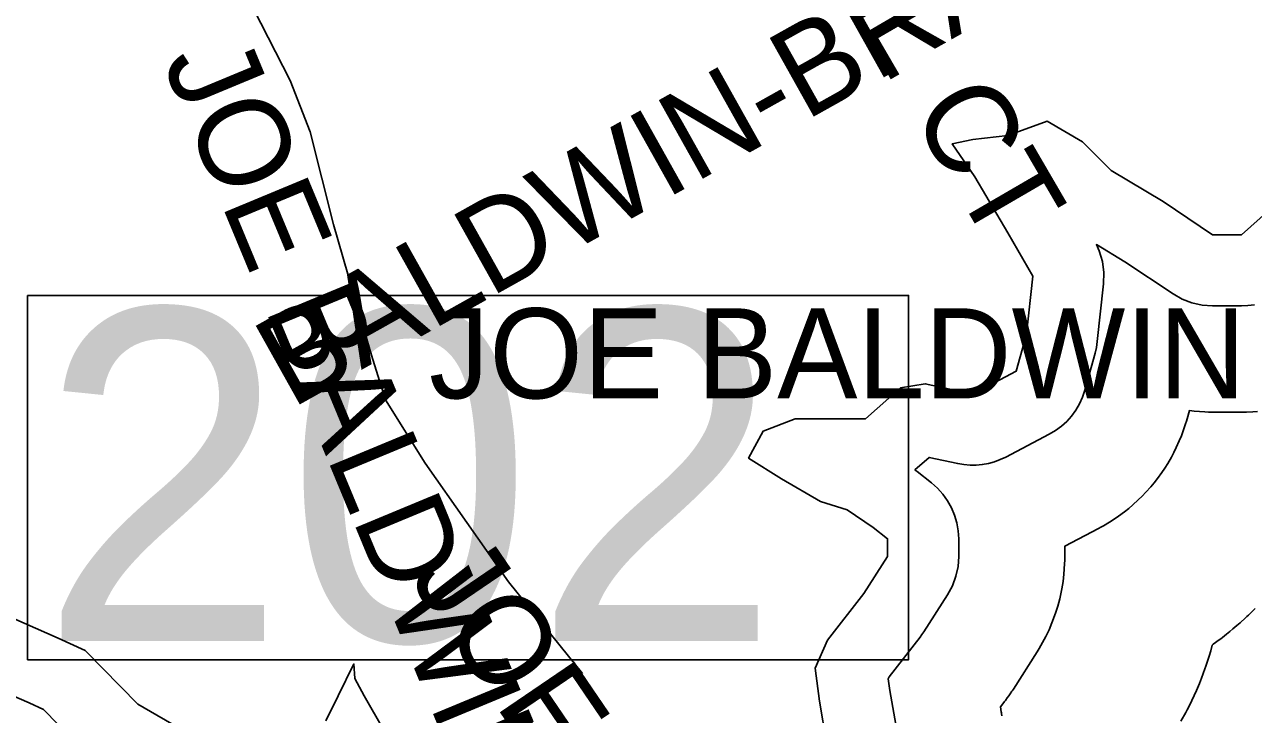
# Model space of a CAD drawing. Extents: x 1950930 to 2061844, y 904556 to 1017002.
# Drawn here: x 1964281 to 1965577, y 988584 to 989312 of the extents above; entities that cross this region are included whole.
import ezdxf

# ---------------------------------------------------------------- set-up
doc = ezdxf.new("R2010")
doc.units = 0
for name, color, linetype in [('Exist Hydrographic Buffer Line', 7, 'Continuous'), ('Exist Hydrographic Lake Shore', 7, 'Continuous'), ('Exist Road Non-System Type 51', 7, 'Continuous'), ('Exist Road Non-System Type 51 Label', 7, 'Continuous'), ('Exist Road Secondary Structure Standard Bridge Number Label', 7, 'Continuous')]:
    doc.layers.add(name, color=color, linetype=linetype)

msp = doc.modelspace()

# ---------------------------------------------------------------- linework, layer by layer
at = {"layer": 'Exist Hydrographic Buffer Line'}
for points in [[(1965577.8, 989016.3), (1965571.1, 989015.4), (1965564.3, 989015.1), (1965533.8, 989015.1), (1965522.8, 989015.9), (1965512, 989018.3), (1965501.7, 989022.3), (1965492.1, 989027.7), (1965441.3, 989061.6), (1965411.2, 989079.7), (1965414.3, 989073.1), (1965417.6, 989061.8), (1965419.1, 989050.2), (1965418.8, 989038.5), (1965412.2, 988977.4), (1965411.3, 988971.3), (1965409.9, 988965.3), (1965399, 988926.1), (1965396.6, 988918.8), (1965393.4, 988911.9), (1965389.6, 988905.2), (1965385.1, 988899), (1965380, 988893.3), (1965374.3, 988888.2), (1965368.2, 988883.6), (1965361.6, 988879.7), (1965315.8, 988855.7), (1965309.9, 988853), (1965303.8, 988850.7), (1965297.5, 988849), (1965291, 988847.8), (1965284.5, 988847.3), (1965278, 988847.2), (1965271.5, 988847.8), (1965265, 988848.9), (1965235, 988855.4), (1965220, 988842.2), (1965220.2, 988842), (1965222.2, 988840.5), (1965237.5, 988828.5), (1965243.8, 988822.9), (1965249.5, 988816.6), (1965254.4, 988809.7), (1965258.6, 988802.3), (1965261.8, 988794.5), (1965264.2, 988786.4), (1965265.6, 988778), (1965266.1, 988769.5), (1965266.1, 988751), (1965265.4, 988740.4), (1965263.1, 988730), (1965259.4, 988720), (1965254.3, 988710.6), (1965229.3, 988671.4), (1965227.3, 988668.5), (1965225.3, 988665.7), (1965192.7, 988623.9), (1965191.8, 988621.9), (1965193.4, 988609.5), (1965200.7, 988567.7)], [(1965581.2, 988903.8), (1965576.2, 988903.5), (1965569.4, 988903.2), (1965566.8, 988903.1), (1965564.3, 988903.1), (1965533.8, 988903.1), (1965529.6, 988903.1), (1965525.5, 988903.4), (1965514.5, 988904.2), (1965509.3, 988904.8), (1965506.9, 988896.1), (1965506.1, 988893.4), (1965505.3, 988890.7), (1965502.8, 988883.4), (1965500.9, 988878), (1965498.7, 988872.8), (1965495.5, 988865.8), (1965493, 988860.6), (1965490.3, 988855.6), (1965486.5, 988849), (1965483.5, 988844.1), (1965480.2, 988839.4), (1965475.7, 988833.2), (1965472.2, 988828.7), (1965468.5, 988824.3), (1965463.4, 988818.6), (1965459.5, 988814.4), (1965455.4, 988810.5), (1965449.7, 988805.3), (1965445.4, 988801.6), (1965440.9, 988798.1), (1965434.7, 988793.5), (1965430, 988790.3), (1965425.2, 988787.2), (1965418.6, 988783.3), (1965416.1, 988781.9), (1965413.6, 988780.5), (1965378.1, 988761.9), (1965378.1, 988751), (1965378, 988747), (1965377.8, 988743.1), (1965377.1, 988732.4), (1965376.2, 988724.5), (1965374.8, 988716.7), (1965372.6, 988706.3), (1965370.6, 988698.6), (1965368.1, 988691), (1965364.4, 988681.1), (1965361.4, 988673.7), (1965357.8, 988666.6), (1965352.8, 988657.2), (1965350.8, 988653.8), (1965348.7, 988650.4), (1965323.7, 988611.1), (1965323, 988610), (1965322.2, 988609), (1965320.3, 988606.1), (1965318.8, 988603.9), (1965317.3, 988601.8), (1965315.3, 988599.1), (1965314.5, 988598), (1965313.7, 988597), (1965310.1, 988592.4), (1965311, 988587), (1965311.2, 988586.1), (1965311.3, 988585.2), (1965311.7, 988582.9)], [(1965578.7, 988696.1), (1965575.7, 988693.1), (1965571.6, 988689.1), (1965570, 988687.7), (1965568.4, 988686.2), (1965562.7, 988681.1), (1965561.2, 988679.6), (1965559.5, 988678.2), (1965555.2, 988674.5), (1965551.9, 988671.7), (1965548.6, 988669), (1965544.1, 988665.5), (1965542.4, 988664.2), (1965540.6, 988662.9), (1965534.5, 988658.4), (1965533.6, 988657.7), (1965533.4, 988657.3), (1965531.9, 988651.5), (1965530.1, 988645.8), (1965527.6, 988638.3), (1965526.6, 988635.4), (1965525.6, 988632.6), (1965521.9, 988622.6), (1965520.9, 988619.9), (1965519.8, 988617.1), (1965516.7, 988609.7), (1965514.4, 988604.3), (1965511.8, 988598.9), (1965508.3, 988591.7), (1965506.9, 988589.1), (1965505.5, 988586.5), (1965500.4, 988577.1)], [(1964347.1, 988542.6), (1964301.2, 988589.5), (1964286, 988596.5), (1964234.6, 988618.9)]]:
    msp.add_lwpolyline(points, dxfattribs=at)
at = {"layer": 'Exist Hydrographic Lake Shore'}
for points in [[(1965603.5, 989125), (1965564.3, 989090.1), (1965533.8, 989090.1), (1965481.5, 989125), (1965427, 989157.7), (1965396.5, 989188.2), (1965359.4, 989210), (1965318, 989194.7), (1965281, 989190.4), (1965259.2, 989186), (1965283.2, 989151.1), (1965318, 989092.3), (1965344.2, 989046.5), (1965337.6, 988985.4), (1965326.8, 988946.2), (1965281, 988922.2), (1965230.9, 988933.1), (1965204.7, 988928.7), (1965167.7, 988896), (1965126.3, 988896), (1965093.6, 988896), (1965059.8, 988882.9), (1965044.6, 988854.6), (1965079.4, 988832.8), (1965120.3, 988808.8), (1965148.6, 988800.1), (1965175.9, 988781.5), (1965191.1, 988769.5), (1965191.1, 988751), (1965166, 988711.8), (1965127.9, 988662.7), (1965114.8, 988633.3), (1965119.2, 988598.4), (1965126.8, 988554.8)], [(1964345.1, 988651.8), (1964316.8, 988664.9), (1964256.9, 988691)], [(1964449.7, 988566.7), (1964400.7, 988595.1), (1964345.1, 988651.8)], [(1964660, 988567.8), (1964639.3, 988603.8), (1964629.5, 988622.4), (1964628.4, 988637.6), (1964612, 988603.8), (1964599, 988577.7)]]:
    msp.add_lwpolyline(points, dxfattribs=at)
at = {"layer": 'Exist Road Non-System Type 51'}
for points in [[(1964400.8, 989581.4), (1964440, 989498), (1964498.2, 989382.4), (1964522.6, 989328.2), (1964561.1, 989252.7), (1964582.2, 989198.6), (1964606.8, 989100.9), (1964622, 989048.4)], [(1964622, 989048.4), (1964646.9, 988963.3), (1964652, 988947.2)], [(1964652, 988947.2), (1964661.8, 988916.1), (1964703.5, 988849.2), (1964791.5, 988724.2), (1964869.4, 988627.5)]]:
    msp.add_lwpolyline(points, dxfattribs=at)
at = {"layer": 'Exist Road Secondary Structure Standard Bridge Number Label'}
msp.add_lwpolyline([(1964284.3, 989026.1), (1965213.3, 989026.1), (1965213.3, 988642), (1964284.3, 988642)], close=True, dxfattribs=at)

# ---------------------------------------------------------------- texts
at = {"layer": 'Exist Road Non-System Type 51 Label'}
for s, rotation, p in [('  BALDWIN-BRADSHER RD', 29.2509, (1964500.7, 988871.6)), ('  ERROLL CT', 300.1956, (1964905.4, 989750.7)), ('  JOE BALDWIN RD', 292.5565, (1964398.7, 989338.7)), ('  JOE BALDWIN RD', 304.2384, (1964645.4, 988787.8))]:
    msp.add_text(s, height=95, rotation=rotation, dxfattribs=at).set_placement(p)
msp.add_text('  JOE BALDWIN RD', height=95, dxfattribs=at).set_placement((1964637, 988917.6))
at = {"layer": 'Exist Road Secondary Structure Standard Bridge Number Label'}
msp.add_text('202', height=350, dxfattribs=at).set_placement((1964296.8, 988661.8))

doc.saveas('drawing.dxf')
